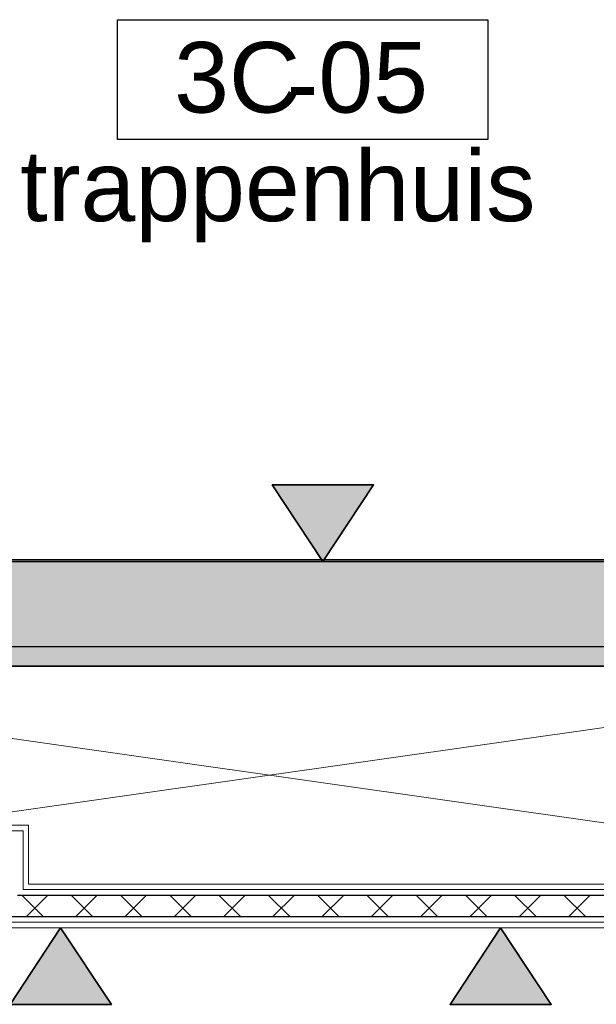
# Model space of a CAD drawing. Header units: millimetres. Extents: x -526411 to -400573, y 47353 to 130199.
# Tile 390 of 543: x -473580 to -472256, y 109131 to 111390. Entities that reach past the tile are written whole.
import ezdxf

# ---------------------------------------------------------------- set-up
doc = ezdxf.new("R2010")
doc.units = ezdxf.units.MM
for name, color, linetype, lineweight in [('01_ALGEMEEN', 7, 'Continuous', 18), ('08_RUIMTENUMMERING', 7, 'Continuous', 18), ('20_VERZAMELLAAG_BOVENBOUW', 7, 'Continuous', 18), ('22_BINNENWANDEN', 7, 'Continuous', 18), ('65_BRANDWEERSYMBOLEN', 7, 'Continuous', 18), ('HATCH_REACTORS', 7, 'Continuous', 18), ('m-pg-03_AI_dwg', 8, 'Continuous', 18)]:
    doc.layers.add(name, color=color, linetype=linetype, lineweight=lineweight)
doc.styles.add('Arial_2', font='arial.ttf', dxfattribs={"height": 7.29503})
doc.styles.add('Frutiger', font='Frutrg__0.ttf', dxfattribs={"height": 7.29503})

# ---------------------------------------------------------------- blocks, each defined once
blk = doc.blocks.new('m-pg-03_AI_dwg_block 546-639514-3e Verdieping - Percelen telling LI')
at = {"layer": '01_ALGEMEEN', "color": 253, "lineweight": 25}
blk.add_line((-406.87, 1102.08), (-239.67, 1102.08), dxfattribs=at)
blk = doc.blocks.new('m-pg-03_AI_dwg_block 547-639515-3e Verdieping - Percelen telling LI')
at = {"layer": '01_ALGEMEEN', "color": 253, "lineweight": 25}
for p, q in [((-358.19, 1111.09), (-317.96, 1111.09)), ((-317.96, 1111.09), (-317.66, 1111.09)), ((-317.66, 1111.09), (-277.43, 1111.09))]:
    blk.add_line(p, q, dxfattribs=at)
blk = doc.blocks.new('m-pg-03_AI_dwg_block 1333-640301-3e Verdieping - Percelen telling LI')
at = {"layer": '01_ALGEMEEN', "color": 53, "lineweight": 35}
for p, q in [((-406.91, 1110.86), (-239.67, 1110.86)), ((-239.67, 1100.06), (-406.91, 1100.06))]:
    blk.add_line(p, q, dxfattribs=at)
blk = doc.blocks.new('m-pg-03_AI_dwg_block 1334-640302-3e Verdieping - Percelen telling LI')
at = {"layer": '01_ALGEMEEN'}
blk.add_hatch(color=10, dxfattribs=at).paths.add_polyline_path([(-239.67, 1100.06), (-239.67, 1110.86), (-406.91, 1110.86), (-406.91, 1100.06), (-346.75, 1100.06)], flags=0)
at = {"layer": '01_ALGEMEEN', "color": 133, "flags": 128}
blk.add_lwpolyline([(-239.67, 1110.86), (-239.67, 1100.06), (-406.91, 1100.06), (-406.91, 1110.86), (-239.67, 1110.86)], dxfattribs=at)
blk = doc.blocks.new('m-pg-03_AI_dwg_block 1335-640303-3e Verdieping - Percelen telling LI')
at = {"layer": '01_ALGEMEEN', "color": 133}
blk.add_line((-239.67, 1100.06), (-406.91, 1100.06), dxfattribs=at)
blk = doc.blocks.new('m-pg-03_AI_dwg_block 1336-640304-3e Verdieping - Percelen telling LI')
at = {"layer": '01_ALGEMEEN', "color": 133}
blk.add_line((-406.91, 1110.86), (-239.67, 1110.86), dxfattribs=at)
blk = doc.blocks.new('m-pg-03_AI_dwg_block 2-641149-3e Verdieping - Percelen telling LI')
for name in ['m-pg-03_AI_dwg_block 1333-640301-3e Verdieping - Percelen telling LI', 'm-pg-03_AI_dwg_block 1334-640302-3e Verdieping - Percelen telling LI', 'm-pg-03_AI_dwg_block 1336-640304-3e Verdieping - Percelen telling LI', 'm-pg-03_AI_dwg_block 547-639515-3e Verdieping - Percelen telling LI', 'm-pg-03_AI_dwg_block 546-639514-3e Verdieping - Percelen telling LI', 'm-pg-03_AI_dwg_block 1335-640303-3e Verdieping - Percelen telling LI']:
    blk.add_blockref(name, (0, 0))
blk = doc.blocks.new('m-pg-03_AI_dwg_block 3079-642048-3e Verdieping - Percelen telling LI')
at = {"layer": '01_ALGEMEEN', "color": 213, "lineweight": 13}
blk.add_line((-244.17, 1100.06), (-402.41, 1077.54), dxfattribs=at)
blk = doc.blocks.new('m-pg-03_AI_dwg_block 3080-642049-3e Verdieping - Percelen telling LI')
at = {"layer": '01_ALGEMEEN', "color": 213, "lineweight": 13}
blk.add_line((-402.41, 1100.06), (-244.17, 1077.54), dxfattribs=at)
blk = doc.blocks.new('m-pg-03_AI_dwg_block 7627-646596-3e Verdieping - Percelen telling LI')
at = {"layer": 'HATCH_REACTORS', "color": 253, "lineweight": 25}
blk.add_line((-349.37, 1076.41), (-243.04, 1076.41), dxfattribs=at)
blk = doc.blocks.new('m-pg-03_AI_dwg_block 7629-646598-3e Verdieping - Percelen telling LI')
at = {"layer": 'HATCH_REACTORS', "color": 253, "lineweight": 25}
blk.add_line((-240.79, 1074.16), (-350.5, 1074.16), dxfattribs=at)
blk = doc.blocks.new('m-pg-03_AI_dwg_block 7998-646966-3e Verdieping - Percelen telling LI')
at = {"layer": '65_BRANDWEERSYMBOLEN', "color": 53, "lineweight": 35, "flags": 128}
blk.add_lwpolyline([(-317.81, 1110.86), (-323.04, 1118.78), (-312.57, 1118.78)], close=True, dxfattribs=at)
blk = doc.blocks.new('m-pg-03_AI_dwg_block 7999-646967-3e Verdieping - Percelen telling LI')
at = {"layer": '65_BRANDWEERSYMBOLEN'}
blk.add_hatch(color=10, dxfattribs=at).paths.add_polyline_path([(-317.81, 1110.86), (-312.57, 1118.78), (-323.04, 1118.78), (-322.05, 1117.27)], flags=0)
at = {"layer": '65_BRANDWEERSYMBOLEN', "color": 133, "flags": 128}
blk.add_lwpolyline([(-317.81, 1110.86), (-323.04, 1118.78), (-312.57, 1118.78)], close=True, dxfattribs=at)
blk = doc.blocks.new('m-pg-03_AI_dwg_block 7997-646968-3e Verdieping - Percelen telling LI')
for name in ['m-pg-03_AI_dwg_block 7998-646966-3e Verdieping - Percelen telling LI', 'm-pg-03_AI_dwg_block 7999-646967-3e Verdieping - Percelen telling LI']:
    blk.add_blockref(name, (0, 0))
blk = doc.blocks.new('m-pg-03_AI_dwg_block 8013-646981-3e Verdieping - Percelen telling LI')
at = {"layer": '65_BRANDWEERSYMBOLEN', "color": 53, "lineweight": 35, "flags": 128}
blk.add_lwpolyline([(-344.92, 1073.04), (-350.15, 1065.12), (-339.68, 1065.12)], close=True, dxfattribs=at)
blk = doc.blocks.new('m-pg-03_AI_dwg_block 8014-646982-3e Verdieping - Percelen telling LI')
at = {"layer": '65_BRANDWEERSYMBOLEN'}
blk.add_hatch(color=10, dxfattribs=at).paths.add_polyline_path([(-339.68, 1065.12), (-344.92, 1073.04), (-350.15, 1065.12), (-346.75, 1065.12)], flags=0)
at = {"layer": '65_BRANDWEERSYMBOLEN', "color": 133, "flags": 128}
blk.add_lwpolyline([(-344.92, 1073.04), (-350.15, 1065.12), (-339.68, 1065.12)], close=True, dxfattribs=at)
blk = doc.blocks.new('m-pg-03_AI_dwg_block 8012-646983-3e Verdieping - Percelen telling LI')
for name in ['m-pg-03_AI_dwg_block 8013-646981-3e Verdieping - Percelen telling LI', 'm-pg-03_AI_dwg_block 8014-646982-3e Verdieping - Percelen telling LI']:
    blk.add_blockref(name, (0, 0))
blk = doc.blocks.new('m-pg-03_AI_dwg_block 8016-646984-3e Verdieping - Percelen telling LI')
at = {"layer": '65_BRANDWEERSYMBOLEN', "color": 53, "lineweight": 35, "flags": 128}
blk.add_lwpolyline([(-299.44, 1073.04), (-304.67, 1065.12), (-294.2, 1065.12)], close=True, dxfattribs=at)
blk = doc.blocks.new('m-pg-03_AI_dwg_block 8017-646985-3e Verdieping - Percelen telling LI')
at = {"layer": '65_BRANDWEERSYMBOLEN'}
blk.add_hatch(color=10, dxfattribs=at).paths.add_polyline_path([(-304.67, 1065.12), (-294.2, 1065.12), (-299.44, 1073.04)], flags=0)
at = {"layer": '65_BRANDWEERSYMBOLEN', "color": 133, "flags": 128}
blk.add_lwpolyline([(-299.44, 1073.04), (-304.67, 1065.12), (-294.2, 1065.12)], close=True, dxfattribs=at)
blk = doc.blocks.new('m-pg-03_AI_dwg_block 8015-646986-3e Verdieping - Percelen telling LI')
for name in ['m-pg-03_AI_dwg_block 8016-646984-3e Verdieping - Percelen telling LI', 'm-pg-03_AI_dwg_block 8017-646985-3e Verdieping - Percelen telling LI']:
    blk.add_blockref(name, (0, 0))
blk = doc.blocks.new('m-pg-03_AI_dwg_block 8246-647215-3e Verdieping - Percelen telling LI')
at = {"layer": '22_BINNENWANDEN', "color": 9, "lineweight": 9}
blk.add_line((-348.25, 1077.54), (-244.17, 1077.54), dxfattribs=at)
blk = doc.blocks.new('m-pg-03_AI_dwg_block 8247-647216-3e Verdieping - Percelen telling LI')
at = {"layer": '22_BINNENWANDEN', "color": 9, "lineweight": 9}
blk.add_line((-243.61, 1076.98), (-348.81, 1076.98), dxfattribs=at)
blk = doc.blocks.new('m-pg-03_AI_dwg_block 8248-647217-3e Verdieping - Percelen telling LI')
at = {"layer": '22_BINNENWANDEN', "color": 9, "lineweight": 9}
blk.add_line((-350.5, 1073.6), (-240.23, 1073.6), dxfattribs=at)
blk = doc.blocks.new('m-pg-03_AI_dwg_block 8249-647218-3e Verdieping - Percelen telling LI')
at = {"layer": '22_BINNENWANDEN', "color": 9, "lineweight": 9}
blk.add_line((-239.67, 1073.04), (-350.5, 1073.04), dxfattribs=at)
blk = doc.blocks.new('m-pg-03_AI_dwg_block 8250-647219-3e Verdieping - Percelen telling LI')
at = {"layer": '22_BINNENWANDEN', "color": 9, "lineweight": 9}
blk.add_line((-348.81, 1076.98), (-243.61, 1076.98), dxfattribs=at)
blk = doc.blocks.new('m-pg-03_AI_dwg_block 8251-647220-3e Verdieping - Percelen telling LI')
at = {"layer": '22_BINNENWANDEN', "color": 9, "lineweight": 9}
blk.add_line((-243.04, 1076.41), (-349.37, 1076.41), dxfattribs=at)
blk = doc.blocks.new('m-pg-03_AI_dwg_block 8252-647221-3e Verdieping - Percelen telling LI')
at = {"layer": '22_BINNENWANDEN', "color": 9, "lineweight": 9}
blk.add_line((-350.5, 1074.16), (-240.79, 1074.16), dxfattribs=at)
blk = doc.blocks.new('m-pg-03_AI_dwg_block 8253-647222-3e Verdieping - Percelen telling LI')
at = {"layer": '22_BINNENWANDEN', "color": 9, "lineweight": 9}
blk.add_line((-240.23, 1073.6), (-350.5, 1073.6), dxfattribs=at)
blk = doc.blocks.new('m-pg-03_AI_dwg_block 8412-647381-3e Verdieping - Percelen telling LI')
at = {"layer": '22_BINNENWANDEN', "color": 9, "lineweight": 9}
blk.add_line((-348.81, 1076.98), (-348.81, 1083.06), dxfattribs=at)
blk = doc.blocks.new('m-pg-03_AI_dwg_block 8413-647382-3e Verdieping - Percelen telling LI')
at = {"layer": '22_BINNENWANDEN', "color": 9, "lineweight": 9}
blk.add_line((-348.25, 1083.62), (-348.25, 1077.54), dxfattribs=at)
blk = doc.blocks.new('m-pg-03_AI_dwg_block 8417-647386-3e Verdieping - Percelen telling LI')
at = {"layer": '22_BINNENWANDEN', "color": 9, "lineweight": 9}
blk.add_line((-348.81, 1083.06), (-348.81, 1076.98), dxfattribs=at)
blk = doc.blocks.new('m-pg-03_AI_dwg_block 8420-647389-3e Verdieping - Percelen telling LI')
at = {"layer": '22_BINNENWANDEN', "color": 9, "lineweight": 9}
blk.add_line((-348.81, 1083.06), (-402.85, 1083.06), dxfattribs=at)
blk = doc.blocks.new('m-pg-03_AI_dwg_block 8421-647390-3e Verdieping - Percelen telling LI')
at = {"layer": '22_BINNENWANDEN', "color": 9, "lineweight": 9}
blk.add_line((-402.28, 1083.62), (-348.25, 1083.62), dxfattribs=at)
blk = doc.blocks.new('m-pg-03_AI_dwg_block 8425-647394-3e Verdieping - Percelen telling LI')
at = {"layer": '22_BINNENWANDEN', "color": 9, "lineweight": 9}
blk.add_line((-402.85, 1083.06), (-348.81, 1083.06), dxfattribs=at)
blk = doc.blocks.new('m-pg-03_AI_dwg_block 8442-647411-3e Verdieping - Percelen telling LI')
at = {"layer": '20_VERZAMELLAAG_BOVENBOUW', "color": 253, "lineweight": 25}
blk.add_line((-348.48, 1074.16), (-346.23, 1076.41), dxfattribs=at)
blk = doc.blocks.new('m-pg-03_AI_dwg_block 8443-647412-3e Verdieping - Percelen telling LI')
at = {"layer": '20_VERZAMELLAAG_BOVENBOUW', "color": 253, "lineweight": 25}
blk.add_line((-343.39, 1074.16), (-341.13, 1076.41), dxfattribs=at)
blk = doc.blocks.new('m-pg-03_AI_dwg_block 8444-647413-3e Verdieping - Percelen telling LI')
at = {"layer": '20_VERZAMELLAAG_BOVENBOUW', "color": 253, "lineweight": 25}
blk.add_line((-338.29, 1074.16), (-336.04, 1076.41), dxfattribs=at)
blk = doc.blocks.new('m-pg-03_AI_dwg_block 8445-647414-3e Verdieping - Percelen telling LI')
at = {"layer": '20_VERZAMELLAAG_BOVENBOUW', "color": 253, "lineweight": 25}
blk.add_line((-333.2, 1074.16), (-330.95, 1076.41), dxfattribs=at)
blk = doc.blocks.new('m-pg-03_AI_dwg_block 8446-647415-3e Verdieping - Percelen telling LI')
at = {"layer": '20_VERZAMELLAAG_BOVENBOUW', "color": 253, "lineweight": 25}
blk.add_line((-328.1, 1074.16), (-325.85, 1076.41), dxfattribs=at)
blk = doc.blocks.new('m-pg-03_AI_dwg_block 8447-647416-3e Verdieping - Percelen telling LI')
at = {"layer": '20_VERZAMELLAAG_BOVENBOUW', "color": 253, "lineweight": 25}
blk.add_line((-323.01, 1074.16), (-320.76, 1076.41), dxfattribs=at)
blk = doc.blocks.new('m-pg-03_AI_dwg_block 8448-647417-3e Verdieping - Percelen telling LI')
at = {"layer": '20_VERZAMELLAAG_BOVENBOUW', "color": 253, "lineweight": 25}
blk.add_line((-317.91, 1074.16), (-315.66, 1076.41), dxfattribs=at)
blk = doc.blocks.new('m-pg-03_AI_dwg_block 8449-647418-3e Verdieping - Percelen telling LI')
at = {"layer": '20_VERZAMELLAAG_BOVENBOUW', "color": 253, "lineweight": 25}
blk.add_line((-312.82, 1074.16), (-310.57, 1076.41), dxfattribs=at)
blk = doc.blocks.new('m-pg-03_AI_dwg_block 8450-647419-3e Verdieping - Percelen telling LI')
at = {"layer": '20_VERZAMELLAAG_BOVENBOUW', "color": 253, "lineweight": 25}
blk.add_line((-307.72, 1074.16), (-305.47, 1076.41), dxfattribs=at)
blk = doc.blocks.new('m-pg-03_AI_dwg_block 8451-647420-3e Verdieping - Percelen telling LI')
at = {"layer": '20_VERZAMELLAAG_BOVENBOUW', "color": 253, "lineweight": 25}
blk.add_line((-302.63, 1074.16), (-300.38, 1076.41), dxfattribs=at)
blk = doc.blocks.new('m-pg-03_AI_dwg_block 8452-647421-3e Verdieping - Percelen telling LI')
at = {"layer": '20_VERZAMELLAAG_BOVENBOUW', "color": 253, "lineweight": 25}
blk.add_line((-297.53, 1074.16), (-295.28, 1076.41), dxfattribs=at)
blk = doc.blocks.new('m-pg-03_AI_dwg_block 8453-647422-3e Verdieping - Percelen telling LI')
at = {"layer": '20_VERZAMELLAAG_BOVENBOUW', "color": 253, "lineweight": 25}
blk.add_line((-292.44, 1074.16), (-290.19, 1076.41), dxfattribs=at)
blk = doc.blocks.new('m-pg-03_AI_dwg_block 8464-647433-3e Verdieping - Percelen telling LI')
at = {"layer": '20_VERZAMELLAAG_BOVENBOUW', "color": 253, "lineweight": 25}
blk.add_line((-346.68, 1074.16), (-348.94, 1076.41), dxfattribs=at)
blk = doc.blocks.new('m-pg-03_AI_dwg_block 8465-647434-3e Verdieping - Percelen telling LI')
at = {"layer": '20_VERZAMELLAAG_BOVENBOUW', "color": 253, "lineweight": 25}
blk.add_line((-341.59, 1074.16), (-343.84, 1076.41), dxfattribs=at)
blk = doc.blocks.new('m-pg-03_AI_dwg_block 8466-647435-3e Verdieping - Percelen telling LI')
at = {"layer": '20_VERZAMELLAAG_BOVENBOUW', "color": 253, "lineweight": 25}
blk.add_line((-336.49, 1074.16), (-338.75, 1076.41), dxfattribs=at)
blk = doc.blocks.new('m-pg-03_AI_dwg_block 8467-647436-3e Verdieping - Percelen telling LI')
at = {"layer": '20_VERZAMELLAAG_BOVENBOUW', "color": 253, "lineweight": 25}
blk.add_line((-331.4, 1074.16), (-333.65, 1076.41), dxfattribs=at)
blk = doc.blocks.new('m-pg-03_AI_dwg_block 8468-647437-3e Verdieping - Percelen telling LI')
at = {"layer": '20_VERZAMELLAAG_BOVENBOUW', "color": 253, "lineweight": 25}
blk.add_line((-326.3, 1074.16), (-328.56, 1076.41), dxfattribs=at)
blk = doc.blocks.new('m-pg-03_AI_dwg_block 8469-647438-3e Verdieping - Percelen telling LI')
at = {"layer": '20_VERZAMELLAAG_BOVENBOUW', "color": 253, "lineweight": 25}
blk.add_line((-321.21, 1074.16), (-323.46, 1076.41), dxfattribs=at)
blk = doc.blocks.new('m-pg-03_AI_dwg_block 8470-647439-3e Verdieping - Percelen telling LI')
at = {"layer": '20_VERZAMELLAAG_BOVENBOUW', "color": 253, "lineweight": 25}
blk.add_line((-316.12, 1074.16), (-318.37, 1076.41), dxfattribs=at)
blk = doc.blocks.new('m-pg-03_AI_dwg_block 8471-647440-3e Verdieping - Percelen telling LI')
at = {"layer": '20_VERZAMELLAAG_BOVENBOUW', "color": 253, "lineweight": 25}
blk.add_line((-311.02, 1074.16), (-313.27, 1076.41), dxfattribs=at)
blk = doc.blocks.new('m-pg-03_AI_dwg_block 8472-647441-3e Verdieping - Percelen telling LI')
at = {"layer": '20_VERZAMELLAAG_BOVENBOUW', "color": 253, "lineweight": 25}
blk.add_line((-305.93, 1074.16), (-308.18, 1076.41), dxfattribs=at)
blk = doc.blocks.new('m-pg-03_AI_dwg_block 8473-647442-3e Verdieping - Percelen telling LI')
at = {"layer": '20_VERZAMELLAAG_BOVENBOUW', "color": 253, "lineweight": 25}
blk.add_line((-300.83, 1074.16), (-303.08, 1076.41), dxfattribs=at)
blk = doc.blocks.new('m-pg-03_AI_dwg_block 8474-647443-3e Verdieping - Percelen telling LI')
at = {"layer": '20_VERZAMELLAAG_BOVENBOUW', "color": 253, "lineweight": 25}
blk.add_line((-295.74, 1074.16), (-297.99, 1076.41), dxfattribs=at)
blk = doc.blocks.new('m-pg-03_AI_dwg_block 8475-647444-3e Verdieping - Percelen telling LI')
at = {"layer": '20_VERZAMELLAAG_BOVENBOUW', "color": 253, "lineweight": 25}
blk.add_line((-290.64, 1074.16), (-292.89, 1076.41), dxfattribs=at)
blk = doc.blocks.new('m-pg-03_AI_dwg_block 8485-647454-3e Verdieping - Percelen telling LI')
at = {"layer": '20_VERZAMELLAAG_BOVENBOUW', "color": 9, "lineweight": 9}
blk.add_line((-349.37, 1076.41), (-243.04, 1076.41), dxfattribs=at)
blk = doc.blocks.new('m-pg-03_AI_dwg_block 8486-647455-3e Verdieping - Percelen telling LI')
at = {"layer": '20_VERZAMELLAAG_BOVENBOUW', "color": 9, "lineweight": 9}
blk.add_line((-240.79, 1074.16), (-350.5, 1074.16), dxfattribs=at)
blk = doc.blocks.new('m-pg-03_AI_dwg_block 8841-647809-3e Verdieping - Percelen telling LI')
at = {"layer": '08_RUIMTENUMMERING', "color": 253, "lineweight": 25, "flags": 128}
blk.add_lwpolyline([(-339.04, 1154.46), (-339.04, 1166.84), (-300.76, 1166.84), (-300.76, 1154.46)], close=True, dxfattribs=at)
at = {"layer": '08_RUIMTENUMMERING', "color": 133, "flags": 128}
blk.add_lwpolyline([(-339.04, 1154.46), (-339.04, 1166.84), (-300.76, 1166.84), (-300.76, 1154.46)], close=True, dxfattribs=at)
blk = doc.blocks.new('m-pg-03_AI_dwg_block 8842-647810-3e Verdieping - Percelen telling LI')
at = {"layer": '08_RUIMTENUMMERING', "insert": (-321.54, 1163.97), "char_height": 7.3, "width": 4.1055, "attachment_point": 1, "line_spacing_factor": 1.017696, "style": 'Frutiger'}
blk.add_mtext('-', dxfattribs=at)
blk = doc.blocks.new('m-pg-03_AI_dwg_block 8843-647811-3e Verdieping - Percelen telling LI')
at = {"layer": '08_RUIMTENUMMERING', "color": 133, "flags": 128}
blk.add_lwpolyline([(-339.04, 1166.84), (-300.76, 1166.84), (-300.76, 1154.46), (-339.04, 1154.46)], close=True, dxfattribs=at)
blk = doc.blocks.new('m-pg-03_AI_dwg_block 8844-647812-3e Verdieping - Percelen telling LI')
at = {"layer": '08_RUIMTENUMMERING', "color": 133, "flags": 128}
blk.add_lwpolyline([(-339.04, 1154.46), (-339.04, 1166.84), (-300.76, 1166.84)], dxfattribs=at)
blk = doc.blocks.new('m-pg-03_AI_dwg_block 8845-647813-3e Verdieping - Percelen telling LI')
at = {"layer": '08_RUIMTENUMMERING', "color": 133, "flags": 128}
blk.add_lwpolyline([(-339.04, 1154.46), (-300.76, 1154.46), (-300.76, 1166.84)], dxfattribs=at)
blk = doc.blocks.new('m-pg-03_AI_dwg_block 8840-647814-3e Verdieping - Percelen telling LI')
for name in ['m-pg-03_AI_dwg_block 8841-647809-3e Verdieping - Percelen telling LI', 'm-pg-03_AI_dwg_block 8843-647811-3e Verdieping - Percelen telling LI', 'm-pg-03_AI_dwg_block 8844-647812-3e Verdieping - Percelen telling LI', 'm-pg-03_AI_dwg_block 8845-647813-3e Verdieping - Percelen telling LI', 'm-pg-03_AI_dwg_block 8842-647810-3e Verdieping - Percelen telling LI']:
    blk.add_blockref(name, (0, 0))
blk = doc.blocks.new('m-pg-03_AI_dwg_block 8846-647815-3e Verdieping - Percelen telling LI')
at = {"layer": '08_RUIMTENUMMERING', "insert": (-349.09, 1153.33), "char_height": 7.295, "width": 63.4613, "attachment_point": 1, "line_spacing_factor": 0.938532, "style": 'Arial_2'}
blk.add_mtext('trappenhuis', dxfattribs=at)
blk = doc.blocks.new('m-pg-03_AI_dwg_block 8847-647816-3e Verdieping - Percelen telling LI')
at = {"layer": '08_RUIMTENUMMERING', "insert": (-333.19, 1164.54), "char_height": 7.295, "width": 15.487, "attachment_point": 1, "line_spacing_factor": 0.938532, "style": 'Arial_2'}
blk.add_mtext('3C', dxfattribs=at)
blk = doc.blocks.new('m-pg-03_AI_dwg_block 8848-647817-3e Verdieping - Percelen telling LI')
at = {"layer": '08_RUIMTENUMMERING', "insert": (-318.28, 1164.54), "char_height": 7.295, "width": 13.5289, "attachment_point": 1, "line_spacing_factor": 0.938532, "style": 'Arial_2'}
blk.add_mtext('05', dxfattribs=at)
blk = doc.blocks.new('m-pg-03_AI_dwg-638970-3e Verdieping - Percelen telling LI')
for name in ['m-pg-03_AI_dwg_block 2-641149-3e Verdieping - Percelen telling LI', 'm-pg-03_AI_dwg_block 8840-647814-3e Verdieping - Percelen telling LI', 'm-pg-03_AI_dwg_block 8847-647816-3e Verdieping - Percelen telling LI', 'm-pg-03_AI_dwg_block 8848-647817-3e Verdieping - Percelen telling LI', 'm-pg-03_AI_dwg_block 8846-647815-3e Verdieping - Percelen telling LI', 'm-pg-03_AI_dwg_block 7997-646968-3e Verdieping - Percelen telling LI', 'm-pg-03_AI_dwg_block 3079-642048-3e Verdieping - Percelen telling LI', 'm-pg-03_AI_dwg_block 3080-642049-3e Verdieping - Percelen telling LI', 'm-pg-03_AI_dwg_block 8421-647390-3e Verdieping - Percelen telling LI', 'm-pg-03_AI_dwg_block 8413-647382-3e Verdieping - Percelen telling LI', 'm-pg-03_AI_dwg_block 8420-647389-3e Verdieping - Percelen telling LI', 'm-pg-03_AI_dwg_block 8425-647394-3e Verdieping - Percelen telling LI', 'm-pg-03_AI_dwg_block 8412-647381-3e Verdieping - Percelen telling LI', 'm-pg-03_AI_dwg_block 8417-647386-3e Verdieping - Percelen telling LI', 'm-pg-03_AI_dwg_block 8246-647215-3e Verdieping - Percelen telling LI', 'm-pg-03_AI_dwg_block 7627-646596-3e Verdieping - Percelen telling LI', 'm-pg-03_AI_dwg_block 8251-647220-3e Verdieping - Percelen telling LI', 'm-pg-03_AI_dwg_block 8485-647454-3e Verdieping - Percelen telling LI', 'm-pg-03_AI_dwg_block 8464-647433-3e Verdieping - Percelen telling LI', 'm-pg-03_AI_dwg_block 8247-647216-3e Verdieping - Percelen telling LI', 'm-pg-03_AI_dwg_block 8250-647219-3e Verdieping - Percelen telling LI', 'm-pg-03_AI_dwg_block 8442-647411-3e Verdieping - Percelen telling LI', 'm-pg-03_AI_dwg_block 8465-647434-3e Verdieping - Percelen telling LI', 'm-pg-03_AI_dwg_block 8443-647412-3e Verdieping - Percelen telling LI', 'm-pg-03_AI_dwg_block 8466-647435-3e Verdieping - Percelen telling LI', 'm-pg-03_AI_dwg_block 8444-647413-3e Verdieping - Percelen telling LI', 'm-pg-03_AI_dwg_block 8467-647436-3e Verdieping - Percelen telling LI', 'm-pg-03_AI_dwg_block 8445-647414-3e Verdieping - Percelen telling LI', 'm-pg-03_AI_dwg_block 8468-647437-3e Verdieping - Percelen telling LI', 'm-pg-03_AI_dwg_block 8446-647415-3e Verdieping - Percelen telling LI', 'm-pg-03_AI_dwg_block 8469-647438-3e Verdieping - Percelen telling LI', 'm-pg-03_AI_dwg_block 8447-647416-3e Verdieping - Percelen telling LI', 'm-pg-03_AI_dwg_block 8470-647439-3e Verdieping - Percelen telling LI', 'm-pg-03_AI_dwg_block 8448-647417-3e Verdieping - Percelen telling LI', 'm-pg-03_AI_dwg_block 8471-647440-3e Verdieping - Percelen telling LI', 'm-pg-03_AI_dwg_block 8449-647418-3e Verdieping - Percelen telling LI', 'm-pg-03_AI_dwg_block 8472-647441-3e Verdieping - Percelen telling LI', 'm-pg-03_AI_dwg_block 8450-647419-3e Verdieping - Percelen telling LI', 'm-pg-03_AI_dwg_block 8473-647442-3e Verdieping - Percelen telling LI', 'm-pg-03_AI_dwg_block 8451-647420-3e Verdieping - Percelen telling LI', 'm-pg-03_AI_dwg_block 8474-647443-3e Verdieping - Percelen telling LI', 'm-pg-03_AI_dwg_block 8452-647421-3e Verdieping - Percelen telling LI', 'm-pg-03_AI_dwg_block 8475-647444-3e Verdieping - Percelen telling LI', 'm-pg-03_AI_dwg_block 8453-647422-3e Verdieping - Percelen telling LI', 'm-pg-03_AI_dwg_block 7629-646598-3e Verdieping - Percelen telling LI', 'm-pg-03_AI_dwg_block 8252-647221-3e Verdieping - Percelen telling LI', 'm-pg-03_AI_dwg_block 8486-647455-3e Verdieping - Percelen telling LI', 'm-pg-03_AI_dwg_block 8248-647217-3e Verdieping - Percelen telling LI', 'm-pg-03_AI_dwg_block 8253-647222-3e Verdieping - Percelen telling LI', 'm-pg-03_AI_dwg_block 8249-647218-3e Verdieping - Percelen telling LI', 'm-pg-03_AI_dwg_block 8012-646983-3e Verdieping - Percelen telling LI', 'm-pg-03_AI_dwg_block 8015-646986-3e Verdieping - Percelen telling LI']:
    blk.add_blockref(name, (0, 0))

msp = doc.modelspace()

# ---------------------------------------------------------------- block references
at = {"layer": 'm-pg-03_AI_dwg', "color": 133, "xscale": 22.2068924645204, "yscale": 22.2068924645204, "zscale": 22.2068924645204}
msp.add_blockref('m-pg-03_AI_dwg-638970-3e Verdieping - Percelen telling LI', (-465826.5, 85478), dxfattribs=at)

doc.saveas('drawing.dxf')
